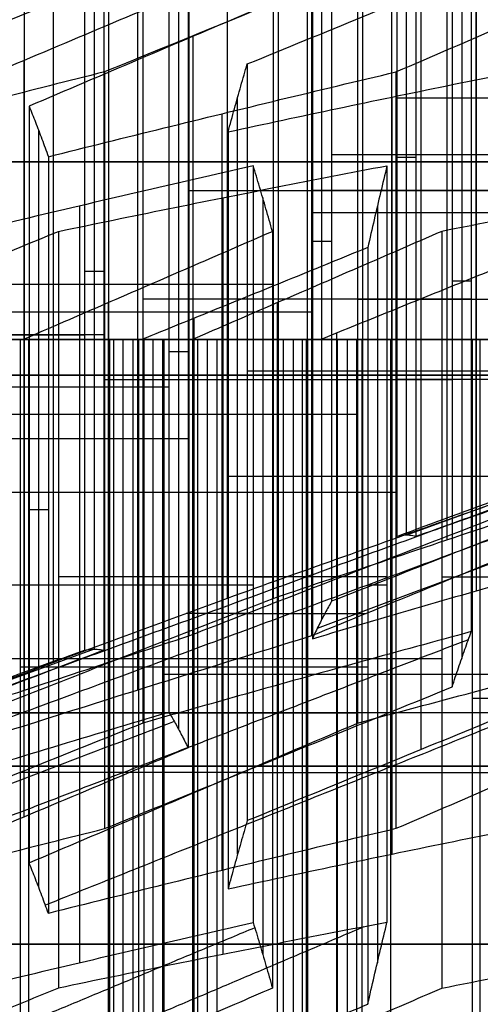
# Model space of a CAD drawing. Header units: centimetres. Extents: x -2.49 to 2.49, y -2.2 to 3.1.
# Tile 472 of 656: x -0.4683 to -0.4359, y -0.8992 to -0.83. Entities that reach past the tile are written whole.
import ezdxf

# ---------------------------------------------------------------- set-up
doc = ezdxf.new("R2010")
doc.units = ezdxf.units.CM
doc.layers.add('Default', color=7, linetype='Continuous', true_color=0x000000)

# ---------------------------------------------------------------- blocks, each defined once
blk = doc.blocks.new('18388')
at = {"layer": 'Default'}
for p, q in [((-4.42115, 13.26635, 0.1794), (-4.42115, 12.73426, 0.1794)), ((-4.41069, 12.73744, -0.21734), (-4.41069, 13.26953, -0.21734)), ((-4.38209, 13.26635, -0.61319), (-4.38209, 12.73426, -0.61319)), ((-4.44145, 13.24601, 0.5914), (-4.44145, 12.71392, 0.5914)), ((-4.36179, 13.24601, -1.02519), (-4.36179, 12.71392, -1.02519)), ((-4.36126, 12.69847, 1.19911), (-4.36126, 13.23056, 1.19911)), ((-4.47005, 12.67857, 0.98725), (-4.47005, 13.21066, 0.98725)), ((-4.63042, 13.18945, -0.22817), (-4.63042, 12.65737, -0.22817)), ((-4.37172, 13.18296, 1.59585), (-4.37172, 12.65087, 1.59585)), ((-4.65902, 12.64791, 0.16768), (-4.65902, 13.17999, 0.16768)), ((-4.61996, 12.64791, -0.62491), (-4.61996, 13.17999, -0.62491)), ((-4.48051, 13.17004, 1.38399), (-4.48051, 12.63795, 1.38399)), ((-4.67932, 12.6286, 0.57968), (-4.67932, 13.16068, 0.57968)), ((-4.59966, 12.6286, -1.03691), (-4.59966, 13.16068, -1.03691)), ((-4.57107, 13.13329, -1.43276), (-4.57107, 12.6012, -1.43276)), ((-4.50081, 13.11307, 1.79599), (-4.50081, 12.58098, 1.79599)), ((-4.40032, 12.58674, 1.9917), (-4.40032, 13.11883, 1.9917)), ((-4.56061, 12.55624, -1.8295), (-4.56061, 13.08833, -1.8295)), ((-4.67985, 13.07139, -1.64462), (-4.67985, 12.5393, -1.64462)), ((-4.5294, 12.5133, 2.19184), (-4.5294, 13.04539, 2.19184)), ((-4.42062, 12.5133, 2.4037), (-4.42062, 13.04539, 2.4037)), ((-4.18636, 13.04479, 0.06905), (-4.41746, 13.04479, -0.08001)), ((-4.15929, 13.04479, -0.48029), (-4.40392, 13.04479, -0.35467)), ((-4.5403, 12.5018, -2.2415), (-4.5403, 13.03389, -2.2415)), ((-4.66939, 12.48991, -2.04136), (-4.66939, 13.022, -2.04136)), ((-4.21864, 13.00498, 0.7243), (-4.46328, 13.00498, 0.84992)), ((-4.40392, 13.00311, -0.35467), (-4.41746, 13.00311, -0.08001)), ((-4.3056, 13.00004, 0.25393), (-4.5367, 13.00004, 0.10487)), ((-4.50441, 13.00004, -0.55038), (-4.25978, 13.00004, -0.67599)), ((-4.56377, 12.97988, 0.65421), (-4.31913, 12.97988, 0.5286)), ((-4.53986, 12.97473, 2.58858), (-4.53986, 12.44264, 2.58858)), ((-4.51171, 12.97473, -2.63735), (-4.51171, 12.44264, -2.63735)), ((-4.24624, 12.97988, -0.95066), (-4.47734, 12.97988, -1.09972)), ((-4.64079, 12.96896, -2.43721), (-4.64079, 12.43687, -2.43721)), ((-4.43108, 12.96896, 2.80044), (-4.43108, 12.43687, 2.80044)), ((-4.24571, 12.96409, 1.27364), (-4.47681, 12.96409, 1.12458)), ((-4.46328, 12.94392, 0.84992), (-4.47681, 12.94392, 1.12458)), ((-4.63719, 12.92305, -0.09083), (-4.62366, 12.92305, -0.3655)), ((-4.5367, 12.91382, 0.10487), (-4.78134, 12.91382, 0.23049)), ((-4.50441, 12.91382, -0.55038), (-4.73551, 12.91382, -0.69944)), ((-4.37849, 12.91629, 1.73319), (-4.36496, 12.91629, 1.45852)), ((-3.93493, 12.91081, -0.1939), (-4.41067, 12.73745, -0.21734)), ((-4.62049, 12.90108, -2.84921), (-4.62049, 12.36899, -2.84921)), ((-4.36496, 12.90356, 1.45852), (-4.59606, 12.90356, 1.30946)), ((-4.50125, 12.36899, -3.03409), (-4.50125, 12.90108, -3.03409)), ((-4.44505, 12.90356, -1.75497), (-4.20042, 12.90356, -1.88058)), ((-4.56377, 12.89434, 0.65421), (-4.79487, 12.89434, 0.50515)), ((-4.47734, 12.89434, -1.09972), (-4.72198, 12.89434, -0.9741)), ((-4.56017, 12.88999, 3.00058), (-4.56017, 12.3579, 3.00058)), ((-4.88183, 12.87829, 0.03478), (-4.63719, 12.87829, -0.09083)), ((-4.62366, 12.87829, -0.3655), (-4.85476, 12.87829, -0.51456)), ((-4.45968, 12.35, 3.19629), (-4.45968, 12.8798, 3.19629)), ((-4.61952, 12.875, 4.20517), (-4.61952, 12.35, 4.20517)), ((-4.61003, 12.35, -3.24595), (-4.61003, 12.875, -3.24595)), ((-4.59922, 12.875, 3.79317), (-4.59922, 12.35, 3.79317)), ((-4.58876, 12.35, 3.39643), (-4.58876, 12.875, 3.39643)), ((-4.58144, 12.875, -3.6418), (-4.58144, 12.35, -3.6418)), ((-4.56113, 12.875, -4.0538), (-4.56113, 12.35, -4.0538)), ((-4.55067, 12.35, -4.45054), (-4.55067, 12.875, -4.45054)), ((-4.49044, 12.875, 4.00503), (-4.49044, 12.35, 4.00503)), ((-4.48095, 12.35, -3.44609), (-4.48095, 12.875, -3.44609)), ((-4.47998, 12.35, 3.60829), (-4.47998, 12.875, 3.60829)), ((-4.45235, 12.875, -3.84194), (-4.45235, 12.35, -3.84194)), ((-4.44189, 12.35, -4.23868), (-4.44189, 12.875, -4.23868)), ((-4.42159, 12.35, -4.65068), (-4.42159, 12.875, -4.65068)), ((-4.57783, 12.86658, -1.29542), (-4.5643, 12.86658, -1.57009)), ((-4.278, 12.85278, 1.92889), (-4.52264, 12.85278, 2.05451)), ((-4.62313, 12.84702, 1.8588), (-4.37849, 12.84702, 1.73319)), ((-4.18688, 12.84702, -2.15525), (-4.41799, 12.84702, -2.3043)), ((-4.82247, 12.84191, -1.16981), (-4.57783, 12.84191, -1.29542)), ((-4.59606, 12.82226, 1.30946), (-4.84069, 12.82226, 1.43508)), ((-4.44505, 12.82226, -1.75497), (-4.67616, 12.82226, -1.90403)), ((-4.5643, 12.80531, -1.57009), (-4.7954, 12.80531, -1.71915)), ((-4.30507, 12.77882, 2.47823), (-4.53617, 12.77882, 2.32917)), ((-4.52264, 12.77882, 2.05451), (-4.53617, 12.77882, 2.32917)), ((-4.62313, 12.7674, 1.8588), (-4.85423, 12.7674, 1.70974)), ((-4.41799, 12.7674, -2.3043), (-4.66262, 12.7674, -2.17869)), ((-4.66262, 12.75537, -2.17869), (-4.67616, 12.75537, -1.90403)), ((-4.42431, 12.70816, 2.66311), (-4.65541, 12.70816, 2.51405)), ((-4.51848, 12.70816, -2.50001), (-4.50494, 12.70816, -2.77468)), ((-4.3857, 12.70816, -2.95956), (-4.14106, 12.70816, -3.08517)), ((-4.76311, 12.70248, -2.3744), (-4.51848, 12.70248, -2.50001)), ((-4.43785, 12.70248, 2.93777), (-4.42431, 12.70248, 2.66311)), ((-4.6304, 12.65737, -0.22817), (-5.10614, 12.48401, -0.25161)), ((-4.65541, 12.65056, 2.51405), (-4.90005, 12.65056, 2.63967)), ((-4.50494, 12.65056, -2.77468), (-4.73604, 12.65056, -2.92373)), ((-4.3857, 12.65056, -2.95956), (-4.6168, 12.65056, -3.10862)), ((-4.68248, 12.64487, 3.06339), (-4.43785, 12.64487, 2.93777)), ((-4.33736, 12.63965, 3.13348), (-4.58199, 12.63965, 3.2591)), ((-4.36443, 12.62287, 3.68282), (-4.11979, 12.62287, 3.5572)), ((-4.67669, 12.6125, -4.12832), (-4.92132, 12.6125, -4.00271)), ((-4.68248, 12.6125, 3.06339), (-4.91358, 12.6125, 2.91433)), ((-4.74184, 12.6125, 4.26798), (-4.4972, 12.6125, 4.14236)), ((-4.48367, 12.6125, 3.8677), (-4.71477, 12.6125, 3.71864)), ((-4.70375, 12.6125, -3.57899), (-4.45912, 12.6125, -3.7046)), ((-4.44558, 12.6125, -3.97927), (-4.67669, 12.6125, -4.12832)), ((-4.60326, 12.6125, -3.38328), (-4.6168, 12.6125, -3.10862)), ((-4.35863, 12.6125, -3.50889), (-4.60326, 12.6125, -3.38328)), ((-4.36443, 12.6125, 3.68282), (-4.59553, 12.6125, 3.53376)), ((-4.58199, 12.6125, 3.2591), (-4.59553, 12.6125, 3.53376)), ((-4.54391, 12.6125, -4.58787), (-4.55744, 12.6125, -4.31321)), ((-4.32634, 12.6125, -4.16415), (-4.55744, 12.6125, -4.31321)), ((-4.29927, 12.6125, -4.71348), (-4.54391, 12.6125, -4.58787)), ((-4.4972, 12.6125, 4.14236), (-4.48367, 12.6125, 3.8677)), ((-4.45912, 12.6125, -3.7046), (-4.44558, 12.6125, -3.97927))]:
    blk.add_line(p, q, dxfattribs=at)
at = {"layer": 'Default', "extrusion": (0, -1, 0)}
for centre, radius, start, end in [((0, 0, -13), 7.5, 90, 270), ((0, 0, -12.875), 6.675, 92.821011, 272.821011), ((0, 0, -12.875), 6.675, 92.821011, 272.821011), ((0, 0, -12.85), 11.225, 93.014661, 273.014661), ((0, 0, -12.85), 10.5875, 90, 270), ((0, 0, -12.575), 6.975, 92.821011, 272.821011), ((0, 0, -12.45), 11.225, 93.014661, 273.014661)]:
    blk.add_arc(centre, radius, start, end, dxfattribs=at)
at = {"layer": 'Default', "extrusion": (0, 1, 0)}
for centre, radius, start, end in [((0, 0, 12.875), 5.5, 326.033, 328.32498), ((0, 0, 12.875), 5.5, 33.29849, 35.60908), ((0, 0, 12.85), 10.5875, 266.985339, 86.985339), ((0, 0, 12.85), 10.725, 270, 90)]:
    blk.add_arc(centre, radius, start, end, dxfattribs=at)
at = {"layer": 'Default'}
for points, degree in [([(-4.41746, 13.26875, -0.08001), (-4.41746, 13.00271, -0.08001), (-4.41746, 12.73666, -0.08001)], 2), ([(-4.40392, 13.26875, -0.35467), (-4.40392, 13.00271, -0.35467), (-4.40392, 12.73666, -0.35467)], 2), ([(-4.5367, 13.22517, 0.10487), (-4.5367, 12.95913, 0.10487), (-4.5367, 12.69308, 0.10487)], 2), ([(-4.50441, 13.22517, -0.55038), (-4.50441, 12.95913, -0.55038), (-4.50441, 12.69308, -0.55038)], 2), ([(-4.46328, 13.22314, 0.84992), (-4.46328, 12.9571, 0.84992), (-4.46328, 12.69106, 0.84992)], 2), ([(-4.56377, 13.19878, 0.65421), (-4.56377, 12.93274, 0.65421), (-4.56377, 12.66669, 0.65421)], 2), ([(-4.47734, 13.19878, -1.09972), (-4.47734, 12.93274, -1.09972), (-4.47734, 12.66669, -1.09972)], 2), ([(-4.47681, 13.19679, 1.12458), (-4.47681, 12.93074, 1.12458), (-4.47681, 12.6647, 1.12458)], 2), ([(-4.36496, 13.20178, 1.45852), (-4.36496, 12.93573, 1.45852), (-4.36496, 12.66969, 1.45852)], 2), ([(-4.63719, 13.18871, -0.09083), (-4.66439, 13.17891, -0.07687), (-4.71878, 13.15927, -0.04894), (-4.80032, 13.12969, -0.00707), (-4.85466, 13.10987, 0.02083), (-4.88183, 13.09995, 0.03478)], 3), ([(-4.85476, 13.09995, -0.51456), (-4.8291, 13.10987, -0.498), (-4.77776, 13.12969, -0.4649), (-4.70073, 13.15927, -0.41521), (-4.64935, 13.17891, -0.38207), (-4.62366, 13.18871, -0.3655)], 3), ([(-4.63719, 13.18871, -0.09083), (-4.63719, 12.92267, -0.09083), (-4.63719, 12.65662, -0.09083)], 2), ([(-4.62366, 13.18871, -0.3655), (-4.62366, 12.92267, -0.3655), (-4.62366, 12.65662, -0.3655)], 2), ([(-4.52264, 13.06884, 2.05451), (-4.49545, 13.07995, 2.04055), (-4.44109, 13.10217, 2.01264), (-4.35955, 13.13549, 1.97077), (-4.30518, 13.15771, 1.94285), (-4.278, 13.16881, 1.92889)], 3), ([(-4.37849, 13.16288, 1.73319), (-4.40567, 13.15181, 1.74714), (-4.46004, 13.12967, 1.77506), (-4.54159, 13.09646, 1.81693), (-4.59595, 13.07431, 1.84484), (-4.62313, 13.06324, 1.8588)], 3), ([(-4.41799, 13.06324, -2.3043), (-4.39231, 13.07431, -2.28774), (-4.34096, 13.09646, -2.25462), (-4.26392, 13.12967, -2.20494), (-4.21256, 13.15181, -2.17181), (-4.18688, 13.16288, -2.15525)], 3), ([(-4.37849, 13.16288, 1.73319), (-4.37849, 12.89684, 1.73319), (-4.37849, 12.6308, 1.73319)], 2), ([(-4.57783, 13.14521, -1.29542), (-4.60505, 13.13707, -1.28145), (-4.65945, 13.12068, -1.25352), (-4.741, 13.09584, -1.21164), (-4.79532, 13.07911, -1.18375), (-4.82247, 13.0707, -1.16981)], 3), ([(-4.57783, 13.14521, -1.29542), (-4.57783, 12.87917, -1.29542), (-4.57783, 12.61313, -1.29542)], 2), ([(-4.84069, 13.03917, 1.43508), (-4.81352, 13.0501, 1.42112), (-4.75917, 13.07195, 1.39322), (-4.67763, 13.1047, 1.35135), (-4.62325, 13.12653, 1.32343), (-4.59606, 13.13744, 1.30946)], 3), ([(-4.44505, 13.13744, -1.75497), (-4.47074, 13.12653, -1.77154), (-4.52211, 13.1047, -1.80467), (-4.59914, 13.07195, -1.85436), (-4.65049, 13.0501, -1.88747), (-4.67616, 13.03917, -1.90403)], 3), ([(-4.59606, 13.13744, 1.30946), (-4.59606, 12.87139, 1.30946), (-4.59606, 12.60535, 1.30946)], 2), ([(-4.44505, 13.13744, -1.75497), (-4.44505, 12.87139, -1.75497), (-4.44505, 12.60535, -1.75497)], 2), ([(-4.7954, 13.02268, -1.71915), (-4.76974, 13.03351, -1.70259), (-4.7184, 13.05515, -1.66948), (-4.64136, 13.0876, -1.6198), (-4.58999, 13.10922, -1.58666), (-4.5643, 13.12002, -1.57009)], 3), ([(-4.5643, 13.12002, -1.57009), (-4.5643, 12.85398, -1.57009), (-4.5643, 12.58794, -1.57009)], 2), ([(-4.30507, 13.06884, 2.47823), (-4.33078, 13.06375, 2.46164), (-4.38218, 13.05338, 2.42849), (-4.45922, 13.0374, 2.37881), (-4.51053, 13.02643, 2.34571), (-4.53617, 13.02088, 2.32917)], 3), ([(-4.53617, 13.02088, 2.32917), (-4.53467, 13.02643, 2.29869), (-4.53166, 13.0374, 2.23771), (-4.52715, 13.05338, 2.14615), (-4.52414, 13.06375, 2.08506), (-4.52264, 13.06884, 2.05451)], 3), ([(-4.52264, 13.06884, 2.05451), (-4.52264, 12.8028, 2.05451), (-4.52264, 12.53676, 2.05451)], 2), ([(-4.62313, 13.06324, 1.8588), (-4.64884, 13.05681, 1.84221), (-4.70024, 13.04381, 1.80906), (-4.77727, 13.02395, 1.75938), (-4.82858, 13.01046, 1.72628), (-4.85423, 13.00365, 1.70974)], 3), ([(-4.66262, 13.00365, -2.17869), (-4.63548, 13.01046, -2.19263), (-4.58116, 13.02395, -2.22052), (-4.49961, 13.04381, -2.26239), (-4.4452, 13.05681, -2.29033), (-4.41799, 13.06324, -2.3043)], 3), ([(-4.62313, 13.06324, 1.8588), (-4.62313, 12.7972, 1.8588), (-4.62313, 12.53115, 1.8588)], 2), ([(-4.41799, 13.06324, -2.3043), (-4.41799, 12.7972, -2.3043), (-4.41799, 12.53115, -2.3043)], 2), ([(-4.67616, 13.03917, -1.90403), (-4.67616, 12.77313, -1.90403), (-4.67616, 12.50709, -1.90403)], 2), ([(-4.67616, 13.03917, -1.90403), (-4.67465, 13.03549, -1.93458), (-4.67164, 13.02793, -1.99566), (-4.66713, 13.0161, -2.08722), (-4.66412, 13.00786, -2.14821), (-4.66262, 13.00365, -2.17869)], 3), ([(-4.53617, 13.02088, 2.32917), (-4.53617, 12.75483, 2.32917), (-4.53617, 12.48879, 2.32917)], 2), ([(-4.66262, 13.00365, -2.17869), (-4.66262, 12.73761, -2.17869), (-4.66262, 12.47156, -2.17869)], 2), ([(-4.51848, 12.9973, -2.50001), (-4.54569, 12.9911, -2.48604), (-4.6001, 12.97855, -2.4581), (-4.68165, 12.95937, -2.41623), (-4.73596, 12.94632, -2.38834), (-4.76311, 12.93974, -2.3744)], 3), ([(-4.65541, 12.95112, 2.51405), (-4.62977, 12.95647, 2.53059), (-4.57846, 12.96704, 2.56369), (-4.50142, 12.98243, 2.61338), (-4.45002, 12.9924, 2.64653), (-4.42431, 12.9973, 2.66311)], 3), ([(-4.50494, 12.95112, -2.77468), (-4.50644, 12.95647, -2.7442), (-4.50945, 12.96703, -2.68321), (-4.51396, 12.98243, -2.59166), (-4.51697, 12.9924, -2.53057), (-4.51848, 12.9973, -2.50001)], 3), ([(-4.51848, 12.9973, -2.50001), (-4.51848, 12.73126, -2.50001), (-4.51848, 12.46521, -2.50001)], 2), ([(-4.42431, 12.9973, 2.66311), (-4.42582, 12.9911, 2.69367), (-4.42883, 12.97855, 2.75475), (-4.43334, 12.95937, 2.84631), (-4.43635, 12.94632, 2.90729), (-4.43785, 12.93974, 2.93777)], 3), ([(-4.42431, 12.9973, 2.66311), (-4.42431, 12.73126, 2.66311), (-4.42431, 12.46521, 2.66311)], 2), ([(-4.14106, 12.9973, -3.08517), (-4.16828, 12.9924, -3.0712), (-4.22268, 12.98243, -3.04326), (-4.30423, 12.96704, -3.00139), (-4.35855, 12.95647, -2.9735), (-4.3857, 12.95112, -2.95956)], 3), ([(-4.84149, 12.875, 2.6096), (-4.82081, 12.88346, 2.59898), (-4.77946, 12.90037, 2.57775), (-4.71744, 12.92574, 2.5459), (-4.67609, 12.94266, 2.52467), (-4.65541, 12.95112, 2.51405)], 3), ([(-4.68072, 12.875, -2.88805), (-4.66119, 12.88346, -2.87546), (-4.62213, 12.90037, -2.85026), (-4.56353, 12.92574, -2.81247), (-4.52447, 12.94266, -2.78728), (-4.50494, 12.95112, -2.77468)], 3), ([(-4.65541, 12.95112, 2.51405), (-4.65541, 12.68507, 2.51405), (-4.65541, 12.41903, 2.51405)], 2), ([(-4.3857, 12.95112, -2.95956), (-4.40523, 12.94266, -2.97216), (-4.44429, 12.92574, -2.99735), (-4.50288, 12.90037, -3.03514), (-4.54195, 12.88346, -3.06034), (-4.56148, 12.875, -3.07293)], 3), ([(-4.50494, 12.95112, -2.77468), (-4.50494, 12.68507, -2.77468), (-4.50494, 12.41903, -2.77468)], 2), ([(-4.3857, 12.95112, -2.95956), (-4.3857, 12.68507, -2.95956), (-4.3857, 12.41903, -2.95956)], 2), ([(-4.43785, 12.93974, 2.93777), (-4.45553, 12.93255, 2.94686), (-4.49091, 12.91816, 2.96502), (-4.54396, 12.89658, 2.99226), (-4.57934, 12.88219, 3.01042), (-4.59702, 12.875, 3.0195)], 3), ([(-4.43785, 12.93974, 2.93777), (-4.43785, 12.6737, 2.93777), (-4.43785, 12.40765, 2.93777)], 2), ([(-4.47155, 12.875, 3.20238), (-4.45664, 12.88103, 3.19473), (-4.42682, 12.8931, 3.17942), (-4.38209, 12.9112, 3.15645), (-4.35227, 12.92326, 3.14114), (-4.33736, 12.92929, 3.13348)], 3), ([(-4.67669, 12.875, -4.12832), (-4.799, 12.875, -4.06552), (-4.92132, 12.875, -4.00271)], 2), ([(-4.91358, 12.875, 2.91433), (-4.79803, 12.875, 2.98886), (-4.68248, 12.875, 3.06339)], 2), ([(-4.74184, 12.875, 4.26798), (-4.61952, 12.875, 4.20517), (-4.4972, 12.875, 4.14236)], 2), ([(-4.68072, 12.875, -2.88805), (-4.70838, 12.875, -2.90589), (-4.73604, 12.875, -2.92373)], 2), ([(-4.48367, 12.875, 3.8677), (-4.59922, 12.875, 3.79317), (-4.71477, 12.875, 3.71864)], 2), ([(-4.70375, 12.875, -3.57899), (-4.58144, 12.875, -3.6418), (-4.45912, 12.875, -3.7046)], 2), ([(-4.68248, 12.875, 3.06339), (-4.63975, 12.875, 3.04145), (-4.59702, 12.875, 3.0195)], 2), ([(-4.68248, 12.875, 3.06339), (-4.68248, 12.6125, 3.06339), (-4.68248, 12.35, 3.06339)], 2), ([(-4.67669, 12.875, -4.12832), (-4.67669, 12.6125, -4.12832), (-4.67669, 12.35, -4.12832)], 2), ([(-4.44558, 12.875, -3.97927), (-4.56113, 12.875, -4.0538), (-4.67669, 12.875, -4.12832)], 2), ([(-4.6168, 12.875, -3.10862), (-4.58914, 12.875, -3.09078), (-4.56148, 12.875, -3.07293)], 2), ([(-4.6168, 12.875, -3.10862), (-4.6168, 12.6125, -3.10862), (-4.6168, 12.35, -3.10862)], 2), ([(-4.60326, 12.875, -3.38328), (-4.61003, 12.875, -3.24595), (-4.6168, 12.875, -3.10862)], 2), ([(-4.60326, 12.875, -3.38328), (-4.60326, 12.6125, -3.38328), (-4.60326, 12.35, -3.38328)], 2), ([(-4.35863, 12.875, -3.50889), (-4.48095, 12.875, -3.44609), (-4.60326, 12.875, -3.38328)], 2), ([(-4.59553, 12.875, 3.53376), (-4.47998, 12.875, 3.60829), (-4.36443, 12.875, 3.68282)], 2), ([(-4.59553, 12.875, 3.53376), (-4.59553, 12.6125, 3.53376), (-4.59553, 12.35, 3.53376)], 2), ([(-4.58199, 12.875, 3.2591), (-4.58876, 12.875, 3.39643), (-4.59553, 12.875, 3.53376)], 2), ([(-4.58199, 12.35, 3.2591), (-4.58199, 12.6125, 3.2591), (-4.58199, 12.875, 3.2591)], 2), ([(-4.47155, 12.875, 3.20238), (-4.52677, 12.875, 3.23074), (-4.58199, 12.875, 3.2591)], 2), ([(-4.55744, 12.35, -4.31321), (-4.55744, 12.6125, -4.31321), (-4.55744, 12.875, -4.31321)], 2), ([(-4.54391, 12.875, -4.58787), (-4.55067, 12.875, -4.45054), (-4.55744, 12.875, -4.31321)], 2), ([(-4.55744, 12.875, -4.31321), (-4.44189, 12.875, -4.23868), (-4.32634, 12.875, -4.16415)], 2), ([(-4.54391, 12.35, -4.58787), (-4.54391, 12.6125, -4.58787), (-4.54391, 12.875, -4.58787)], 2), ([(-4.29927, 12.875, -4.71348), (-4.42159, 12.875, -4.65068), (-4.54391, 12.875, -4.58787)], 2), ([(-4.4972, 12.35, 4.14236), (-4.4972, 12.6125, 4.14236), (-4.4972, 12.875, 4.14236)], 2), ([(-4.4972, 12.875, 4.14236), (-4.49044, 12.875, 4.00503), (-4.48367, 12.875, 3.8677)], 2), ([(-4.48367, 12.35, 3.8677), (-4.48367, 12.6125, 3.8677), (-4.48367, 12.875, 3.8677)], 2), ([(-4.45912, 12.35, -3.7046), (-4.45912, 12.6125, -3.7046), (-4.45912, 12.875, -3.7046)], 2), ([(-4.45912, 12.875, -3.7046), (-4.45235, 12.875, -3.84194), (-4.44558, 12.875, -3.97927)], 2), ([(-4.44558, 12.35, -3.97927), (-4.44558, 12.6125, -3.97927), (-4.44558, 12.875, -3.97927)], 2), ([(-4.36443, 12.875, 3.68282), (-4.26818, 12.875, 3.6334), (-4.17194, 12.875, 3.58398)], 2), ([(-4.36443, 12.875, 3.68282), (-4.36443, 12.6125, 3.68282), (-4.36443, 12.35, 3.68282)], 2), ([(-4.35863, 12.35, -3.50889), (-4.35863, 12.6125, -3.50889), (-4.35863, 12.875, -3.50889)], 2), ([(-4.27789, 12.875, -3.45682), (-4.31826, 12.875, -3.48286), (-4.35863, 12.875, -3.50889)], 2), ([(-3.99092, 12.85226, 0.94202), (-4.23217, 12.76203, 0.99897), (-4.47342, 12.67181, 1.05591)], 2), ([(-4.41746, 12.73666, -0.08001), (-4.3918, 12.74611, -0.06346), (-4.34048, 12.76494, -0.03036), (-4.26345, 12.793, 0.01933), (-4.21206, 12.81158, 0.05247), (-4.18636, 12.82083, 0.06905)], 3), ([(-4.15929, 12.82083, -0.48029), (-4.18649, 12.81158, -0.46632), (-4.24089, 12.793, -0.43838), (-4.32244, 12.76494, -0.39651), (-4.37677, 12.74611, -0.36862), (-4.40392, 12.73666, -0.35467)], 3), ([(-4.21864, 12.78682, 0.7243), (-4.24585, 12.7762, 0.73827), (-4.30025, 12.75494, 0.76621), (-4.38179, 12.72302, 0.80808), (-4.43612, 12.70171, 0.83597), (-4.46328, 12.69106, 0.84992)], 3), ([(-4.3056, 12.77491, 0.25393), (-4.3313, 12.76593, 0.23735), (-4.38269, 12.74788, 0.2042), (-4.45973, 12.72061, 0.15452), (-4.51105, 12.70228, 0.12142), (-4.5367, 12.69308, 0.10487)], 3), ([(-4.50441, 12.69308, -0.55038), (-4.47726, 12.70228, -0.56432), (-4.42293, 12.72061, -0.59222), (-4.34139, 12.74788, -0.63409), (-4.28699, 12.76593, -0.66202), (-4.25978, 12.77491, -0.67599)], 3), ([(-4.31078, 12.7703, 0.35957), (-4.55021, 12.68285, 0.37954), (-4.78964, 12.59541, 0.39951)], 2), ([(-4.25455, 12.7703, -0.78163), (-4.49086, 12.68285, -0.82504), (-4.72716, 12.59541, -0.86846)], 2), ([(-4.56377, 12.66669, 0.65421), (-4.53662, 12.67719, 0.64027), (-4.4823, 12.69818, 0.61238), (-4.40076, 12.72961, 0.57051), (-4.34635, 12.75053, 0.54257), (-4.31913, 12.76098, 0.5286)], 3), ([(-4.24624, 12.76098, -0.95066), (-4.27195, 12.75053, -0.96724), (-4.32335, 12.72961, -1.00039), (-4.40038, 12.69818, -1.05008), (-4.4517, 12.67719, -1.08317), (-4.47734, 12.66669, -1.09972)], 3), ([(-4.40392, 12.73666, -0.35467), (-4.40543, 12.73701, -0.32416), (-4.40843, 12.73747, -0.26312), (-4.41295, 12.73747, -0.17156), (-4.41595, 12.73701, -0.11052), (-4.41746, 12.73666, -0.08001)], 3), ([(-4.47681, 12.6647, 1.12458), (-4.45117, 12.67228, 1.14112), (-4.39987, 12.68735, 1.17421), (-4.32283, 12.70958, 1.2239), (-4.27143, 12.72417, 1.25705), (-4.24571, 12.7314, 1.27364)], 3), ([(-4.5367, 12.69308, 0.10487), (-4.5639, 12.68307, 0.11884), (-4.61828, 12.663, 0.14676), (-4.69983, 12.63279, 0.18863), (-4.75417, 12.61258, 0.21654), (-4.78134, 12.60246, 0.23049)], 3), ([(-4.73551, 12.60246, -0.69944), (-4.70985, 12.61258, -0.68288), (-4.65851, 12.63279, -0.64977), (-4.58148, 12.663, -0.60009), (-4.5301, 12.68307, -0.56695), (-4.50441, 12.69308, -0.55038)], 3), ([(-4.46328, 12.69106, 0.84992), (-4.46478, 12.68844, 0.88046), (-4.46779, 12.68299, 0.94154), (-4.47231, 12.6742, 1.0331), (-4.47531, 12.66793, 1.09409), (-4.47681, 12.6647, 1.12458)], 3), ([(-4.36704, 12.66404, 1.50077), (-4.60959, 12.57069, 1.58413), (-4.85214, 12.47734, 1.66749)], 2), ([(-4.79487, 12.5899, 0.50515), (-4.76922, 12.59855, 0.5217), (-4.7179, 12.61579, 0.55479), (-4.64087, 12.64138, 0.60448), (-4.58948, 12.65829, 0.63763), (-4.56377, 12.66669, 0.65421)], 3), ([(-4.47734, 12.66669, -1.09972), (-4.50456, 12.65829, -1.08574), (-4.55896, 12.64138, -1.05781), (-4.64051, 12.61579, -1.01594), (-4.69483, 12.59855, -0.98804), (-4.72198, 12.5899, -0.9741)], 3), ([(-4.19833, 12.66404, -1.92284), (-4.43152, 12.57069, -2.02964), (-4.6647, 12.47734, -2.13644)], 2), ([(-4.36496, 12.66969, 1.45852), (-4.39067, 12.66272, 1.44193), (-4.44207, 12.64866, 1.40878), (-4.51911, 12.62722, 1.35909), (-4.57041, 12.61268, 1.326), (-4.59606, 12.60535, 1.30946)], 3), ([(-4.44505, 12.60535, -1.75497), (-4.41791, 12.61268, -1.76891), (-4.3636, 12.62722, -1.7968), (-4.28205, 12.64866, -1.83867), (-4.22764, 12.66272, -1.86661), (-4.20042, 12.66969, -1.88058)], 3), ([(-4.37849, 12.6308, 1.73319), (-4.37699, 12.63539, 1.70271), (-4.37398, 12.6444, 1.64172), (-4.36947, 12.65736, 1.55016), (-4.36646, 12.66564, 1.48908), (-4.36496, 12.66969, 1.45852)], 3), ([(-4.88183, 12.56786, 0.03478), (-4.85466, 12.57779, 0.02083), (-4.80032, 12.5976, -0.00707), (-4.71878, 12.62718, -0.04894), (-4.66439, 12.64683, -0.07687), (-4.63719, 12.65662, -0.09083)], 3), ([(-4.62366, 12.65662, -0.3655), (-4.64935, 12.64683, -0.38207), (-4.70073, 12.62718, -0.41521), (-4.77776, 12.5976, -0.4649), (-4.8291, 12.57779, -0.498), (-4.85476, 12.56786, -0.51456)], 3), ([(-4.63719, 12.65662, -0.09083), (-4.63569, 12.65695, -0.12135), (-4.63268, 12.65739, -0.18239), (-4.62817, 12.65739, -0.27395), (-4.62516, 12.65695, -0.33498), (-4.62366, 12.65662, -0.3655)], 3), ([(-4.278, 12.63673, 1.92889), (-4.30518, 12.62562, 1.94285), (-4.35955, 12.6034, 1.97077), (-4.44109, 12.57008, 2.01264), (-4.49545, 12.54786, 2.04055), (-4.52264, 12.53676, 2.05451)], 3), ([(-4.62313, 12.53115, 1.8588), (-4.59595, 12.54223, 1.84484), (-4.54159, 12.56437, 1.81693), (-4.46004, 12.59759, 1.77506), (-4.40567, 12.61973, 1.74714), (-4.37849, 12.6308, 1.73319)], 3), ([(-4.18688, 12.6308, -2.15525), (-4.21256, 12.61973, -2.17181), (-4.26392, 12.59759, -2.20494), (-4.34096, 12.56437, -2.25462), (-4.39231, 12.54223, -2.28774), (-4.41799, 12.53115, -2.3043)], 3), ([(-4.82247, 12.53861, -1.16981), (-4.79532, 12.54702, -1.18375), (-4.741, 12.56375, -1.21164), (-4.65945, 12.58859, -1.25352), (-4.60505, 12.60498, -1.28145), (-4.57783, 12.61313, -1.29542)], 3), ([(-4.57783, 12.61313, -1.29542), (-4.57633, 12.61063, -1.32597), (-4.57332, 12.60542, -1.38704), (-4.56881, 12.59702, -1.4786), (-4.5658, 12.59103, -1.5396), (-4.5643, 12.58794, -1.57009)], 3), ([(-4.57396, 12.60648, -1.3739), (-4.80892, 12.51719, -1.44448), (-5.04389, 12.42789, -1.51505)], 2), ([(-4.59606, 12.60535, 1.30946), (-4.62325, 12.59444, 1.32343), (-4.67763, 12.57261, 1.35135), (-4.75917, 12.53986, 1.39322), (-4.81352, 12.51801, 1.42112), (-4.84069, 12.50709, 1.43508)], 3), ([(-4.67616, 12.50709, -1.90403), (-4.65049, 12.51801, -1.88747), (-4.59914, 12.53986, -1.85436), (-4.52211, 12.57261, -1.80467), (-4.47074, 12.59444, -1.77154), (-4.44505, 12.60535, -1.75497)], 3), ([(-4.5643, 12.58794, -1.57009), (-4.58999, 12.57713, -1.58666), (-4.64136, 12.55551, -1.6198), (-4.7184, 12.52307, -1.66948), (-4.76974, 12.50142, -1.70259), (-4.7954, 12.49059, -1.71915)], 3), ([(-4.53617, 12.48879, 2.32917), (-4.51053, 12.49434, 2.34571), (-4.45922, 12.50531, 2.37881), (-4.38218, 12.52129, 2.42849), (-4.33078, 12.53166, 2.46164), (-4.30507, 12.53676, 2.47823)], 3), ([(-4.52264, 12.53676, 2.05451), (-4.52414, 12.53166, 2.08506), (-4.52715, 12.52129, 2.14615), (-4.53166, 12.50531, 2.23771), (-4.53467, 12.49434, 2.29869), (-4.53617, 12.48879, 2.32917)], 3), ([(-4.85423, 12.47156, 1.70974), (-4.82858, 12.47837, 1.72628), (-4.77727, 12.49186, 1.75938), (-4.70024, 12.51172, 1.80906), (-4.64884, 12.52472, 1.84221), (-4.62313, 12.53115, 1.8588)], 3), ([(-4.41799, 12.53115, -2.3043), (-4.4452, 12.52472, -2.29033), (-4.49961, 12.51172, -2.26239), (-4.58116, 12.49186, -2.22052), (-4.63548, 12.47837, -2.19263), (-4.66262, 12.47156, -2.17869)], 3), ([(-4.66262, 12.47156, -2.17869), (-4.66412, 12.47577, -2.14821), (-4.66713, 12.48401, -2.08722), (-4.67164, 12.49585, -1.99566), (-4.67465, 12.5034, -1.93458), (-4.67616, 12.50709, -1.90403)], 3), ([(-4.76311, 12.40765, -2.3744), (-4.73596, 12.41423, -2.38834), (-4.68165, 12.42728, -2.41623), (-4.6001, 12.44646, -2.4581), (-4.54569, 12.45901, -2.48604), (-4.51848, 12.46521, -2.50001)], 3), ([(-4.42431, 12.46521, 2.66311), (-4.45002, 12.46031, 2.64653), (-4.50142, 12.45034, 2.61338), (-4.57846, 12.43495, 2.56369), (-4.62977, 12.42438, 2.53059), (-4.65541, 12.41903, 2.51405)], 3), ([(-4.51848, 12.46521, -2.50001), (-4.51697, 12.46031, -2.53057), (-4.51396, 12.45034, -2.59166), (-4.50945, 12.43495, -2.68321), (-4.50644, 12.42438, -2.7442), (-4.50494, 12.41903, -2.77468)], 3), ([(-4.43785, 12.40765, 2.93777), (-4.43635, 12.41423, 2.90729), (-4.43334, 12.42728, 2.84631), (-4.42883, 12.44646, 2.75475), (-4.42582, 12.45901, 2.69367), (-4.42431, 12.46521, 2.66311)], 3), ([(-4.3857, 12.41903, -2.95956), (-4.35855, 12.42438, -2.9735), (-4.30423, 12.43495, -3.00139), (-4.22268, 12.45034, -3.04326), (-4.16828, 12.46031, -3.0712), (-4.14106, 12.46521, -3.08517)], 3), ([(-4.51732, 12.46145, -2.52336), (-4.65099, 12.40572, -2.59802), (-4.78465, 12.35, -2.67269)], 2), ([(-4.44059, 12.4621, 2.65261), (-4.57279, 12.40605, 2.73158), (-4.70499, 12.35, 2.81055)], 2), ([(-4.16223, 12.46138, -3.0743), (-4.28531, 12.40569, -3.16521), (-4.40839, 12.35, -3.25611)], 2), ([(-4.65541, 12.41903, 2.51405), (-4.67416, 12.41136, 2.52368), (-4.71166, 12.39602, 2.54294), (-4.76791, 12.37301, 2.57182), (-4.80541, 12.35767, 2.59107), (-4.82416, 12.35, 2.6007)], 3), ([(-4.50494, 12.41903, -2.77468), (-4.52265, 12.41136, -2.7861), (-4.55808, 12.39602, -2.80895), (-4.61121, 12.37301, -2.84322), (-4.64664, 12.35767, -2.86607), (-4.66435, 12.35, -2.87749)], 3), ([(-4.54511, 12.35, -3.06238), (-4.52739, 12.35767, -3.05095), (-4.49197, 12.37301, -3.0281), (-4.43883, 12.39602, -2.99383), (-4.40341, 12.41136, -2.97098), (-4.3857, 12.41903, -2.95956)], 3), ([(-4.57959, 12.35, 3.01056), (-4.56385, 12.35641, 3.00247), (-4.53235, 12.36922, 2.9863), (-4.4851, 12.38844, 2.96204), (-4.4536, 12.40125, 2.94586), (-4.43785, 12.40765, 2.93777)], 3)]:
    blk.add_open_spline(points, degree=degree, dxfattribs=at)
for points, weights in [([(-4.52312, 12.68241, 0.63334), (-4.55891, 12.68241, 0.37775), (-4.56567, 12.68241, 0.11975)], [0.998744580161, 0.99716929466, 0.998775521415]), ([(-4.53178, 12.68241, -0.56804), (-4.49968, 12.68241, -0.82411), (-4.43894, 12.68241, -1.07495)], [0.998775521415, 0.99716929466, 0.998744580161]), ([(-4.52623, 12.57063, 1.80904), (-4.61564, 12.57063, 1.58533), (-4.68256, 12.57063, 1.35388)], [0.998802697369, 0.997589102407, 0.998811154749]), ([(-4.52677, 12.57063, -1.80768), (-4.43742, 12.57063, -2.03142), (-4.32645, 12.57063, -2.24526)], [0.998811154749, 0.997589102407, 0.998802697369])]:
    blk.add_rational_spline(points, weights, degree=2, dxfattribs=at)
blk = doc.blocks.new('F1610M_ASM')
at = {"layer": 'Default'}
blk.add_blockref('18388', (0, -21.4), dxfattribs=at)

msp = doc.modelspace()

# ---------------------------------------------------------------- block references
at = {"layer": 'Default', "xscale": 0.1, "yscale": 0.1, "zscale": 0.1}
msp.add_blockref('F1610M_ASM', (0, 0), dxfattribs=at)

doc.saveas('drawing.dxf')
